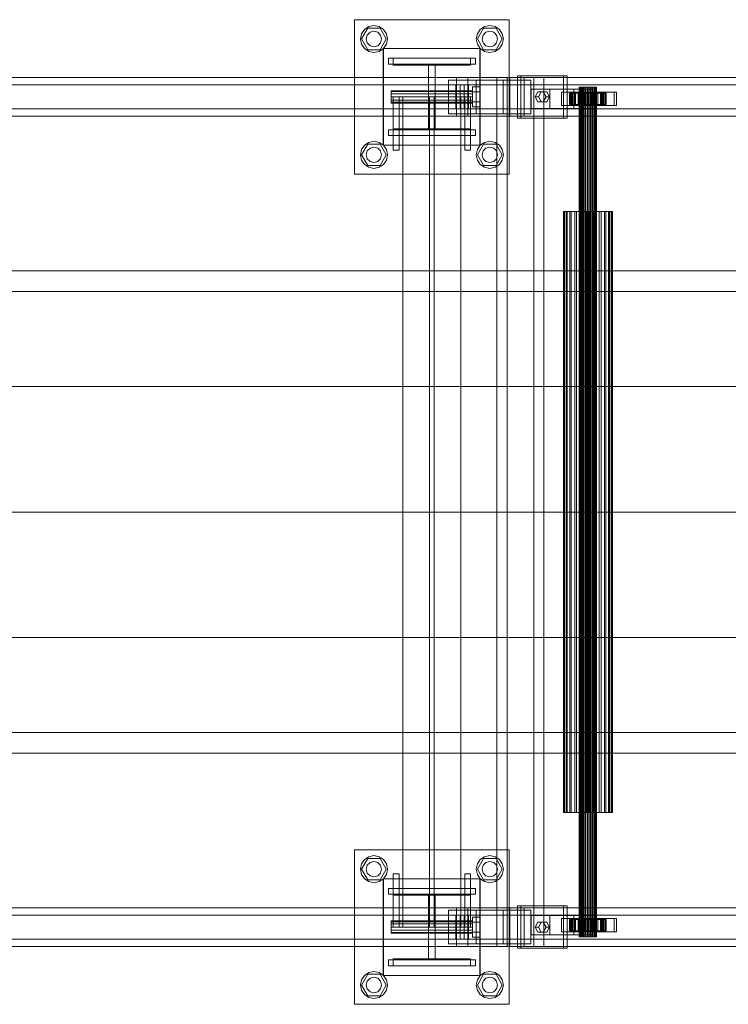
# Model space of a CAD drawing. Header units: millimetres. Extents: x -1970 to 61924, y -58230 to 6847.
# Tile 502 of 656: x 21178 to 21912, y -18510 to -17490. Entities that reach past the tile are written whole.
import ezdxf

# ---------------------------------------------------------------- set-up
doc = ezdxf.new("R2010")
doc.units = ezdxf.units.MM
doc.layers.add('superior_C02', color=7, linetype='Continuous', lineweight=0)

msp = doc.modelspace()

# ---------------------------------------------------------------- linework, layer by layer
at = {"layer": 'superior_C02'}
for p, q in [((21524.794, -17650), (21524.794, -17490)), ((21524.794, -17490), (21684.794, -17490)), ((21684.794, -17490), (21684.794, -17650)), ((21531.86, -17504.642), (21534.894, -17500.101)), ((21531.994, -17510), (21538.394, -17498.915)), ((21534.894, -17500.101), (21539.436, -17497.066)), ((21537.866, -17506), (21540.794, -17503.072)), ((21538.394, -17498.915), (21551.194, -17498.915)), ((21539.436, -17497.066), (21544.794, -17496)), ((21540.794, -17503.072), (21544.794, -17502)), ((21544.794, -17496), (21550.151, -17497.066)), ((21544.794, -17502), (21548.794, -17503.072)), ((21548.794, -17503.072), (21551.722, -17506)), ((21550.151, -17497.066), (21554.693, -17500.101)), ((21551.194, -17498.915), (21557.594, -17510)), ((21554.693, -17500.101), (21557.728, -17504.642)), ((21651.86, -17504.642), (21654.894, -17500.101)), ((21651.994, -17510), (21658.394, -17498.915)), ((21654.894, -17500.101), (21659.436, -17497.066)), ((21657.866, -17506), (21660.794, -17503.072)), ((21658.394, -17498.915), (21671.194, -17498.915)), ((21659.436, -17497.066), (21664.794, -17496)), ((21660.794, -17503.072), (21664.794, -17502)), ((21664.794, -17496), (21670.151, -17497.066)), ((21664.794, -17502), (21668.794, -17503.072)), ((21668.794, -17503.072), (21671.722, -17506)), ((21670.151, -17497.066), (21674.693, -17500.101)), ((21671.194, -17498.915), (21677.594, -17510)), ((21674.693, -17500.101), (21677.728, -17504.642)), ((21530.794, -17510), (21531.86, -17504.642)), ((21531.86, -17515.358), (21530.794, -17510)), ((21538.394, -17521.085), (21531.994, -17510)), ((21536.794, -17510), (21537.866, -17506)), ((21537.866, -17514), (21536.794, -17510)), ((21557.594, -17510), (21551.194, -17521.085)), ((21551.722, -17506), (21552.794, -17510)), ((21552.794, -17510), (21551.722, -17514)), ((21557.728, -17504.642), (21558.794, -17510)), ((21558.794, -17510), (21557.728, -17515.358)), ((21650.794, -17510), (21651.86, -17504.642)), ((21651.86, -17515.358), (21650.794, -17510)), ((21658.394, -17521.085), (21651.994, -17510)), ((21656.794, -17510), (21657.866, -17506)), ((21657.866, -17514), (21656.794, -17510)), ((21677.594, -17510), (21671.194, -17521.085)), ((21671.722, -17506), (21672.794, -17510)), ((21672.794, -17510), (21671.722, -17514)), ((21677.728, -17504.642), (21678.794, -17510)), ((21678.794, -17510), (21677.728, -17515.358)), ((21534.894, -17519.899), (21531.86, -17515.358)), ((21539.436, -17522.934), (21534.894, -17519.899)), ((21540.794, -17516.928), (21537.866, -17514)), ((21551.194, -17521.085), (21538.394, -17521.085)), ((21544.794, -17524), (21539.436, -17522.934)), ((21544.794, -17518), (21540.794, -17516.928)), ((21548.794, -17516.928), (21544.794, -17518)), ((21550.151, -17522.934), (21544.794, -17524)), ((21551.722, -17514), (21548.794, -17516.928)), ((21554.693, -17519.899), (21550.151, -17522.934)), ((21554.496, -17620), (21554.496, -17520)), ((21554.496, -17520), (21654.496, -17520)), ((21557.728, -17515.358), (21554.693, -17519.899)), ((21554.794, -17620), (21554.794, -17520)), ((21554.794, -17520), (21654.794, -17520)), ((21654.894, -17519.899), (21651.86, -17515.358)), ((21654.496, -17520), (21654.496, -17620)), ((21654.794, -17520), (21654.794, -17620)), ((21659.436, -17522.934), (21654.894, -17519.899)), ((21660.794, -17516.928), (21657.866, -17514)), ((21671.194, -17521.085), (21658.394, -17521.085)), ((21664.794, -17524), (21659.436, -17522.934)), ((21664.794, -17518), (21660.794, -17516.928)), ((21668.794, -17516.928), (21664.794, -17518)), ((21670.151, -17522.934), (21664.794, -17524)), ((21671.722, -17514), (21668.794, -17516.928)), ((21674.693, -17519.899), (21670.151, -17522.934)), ((21677.728, -17515.358), (21674.693, -17519.899)), ((21559.794, -17530), (21649.794, -17530)), ((21559.794, -17536), (21559.794, -17530)), ((21564.794, -17537), (21564.794, -17530)), ((21564.794, -17530), (21644.794, -17530)), ((21644.794, -17530), (21644.794, -17537)), ((21649.794, -17536), (21649.794, -17530)), ((21559.794, -17536), (21649.794, -17536)), ((21644.794, -17537), (21564.794, -17537)), ((21601.294, -17603), (21601.294, -17537)), ((21601.294, -17537), (21608.294, -17537)), ((21608.294, -17537), (21608.294, -17603)), ((21630.207, -17550), (20484.747, -17550)), ((20496.669, -17550), (21642.129, -17550)), ((21685.346, -17550), (20539.887, -17550)), ((20554.789, -17550), (21700.249, -17550)), ((21650.486, -17552.5), (21621.85, -17552.5)), ((21621.85, -17552.5), (21621.85, -17587.5)), ((21678.479, -17552.5), (21621.85, -17552.5)), ((21630.207, -17550), (21630.207, -17590)), ((21642.129, -17550), (21630.207, -17550)), ((22775.666, -17550), (21630.207, -17550)), ((21642.129, -17590), (21642.129, -17550)), ((21642.129, -17550), (22787.589, -17550)), ((21650.486, -17587.5), (21650.486, -17552.5)), ((21650.486, -17552.5), (21707.116, -17552.5)), ((21710.398, -17550), (21672.216, -17550)), ((21672.216, -17550), (21672.216, -18450)), ((21682.648, -17550), (21672.216, -17550)), ((21678.479, -17587.5), (21678.479, -17552.5)), ((21678.479, -17552.5), (21707.116, -17552.5)), ((21682.648, -18450), (21682.648, -17550)), ((21682.648, -17550), (21720.83, -17550)), ((21685.346, -17550), (21685.346, -17590)), ((21700.249, -17550), (21685.346, -17550)), ((22830.806, -17550), (21685.346, -17550)), ((21741.164, -17548), (21693.437, -17548)), ((21693.437, -17548), (21693.437, -17592)), ((21697.013, -17548), (21693.437, -17548)), ((21697.013, -17592), (21697.013, -17548)), ((21697.013, -17548), (21744.741, -17548)), ((21700.249, -17590), (21700.249, -17550)), ((21700.249, -17550), (22845.709, -17550)), ((21707.116, -17552.5), (21707.116, -17587.5)), ((21710.398, -18450), (21710.398, -17550)), ((21710.398, -17550), (21720.83, -17550)), ((21720.83, -17550), (21720.83, -18450)), ((21741.164, -17592), (21741.164, -17548)), ((21741.164, -17548), (21744.741, -17548)), ((21744.741, -17548), (21744.741, -17592)), ((21629.513, -17557.5), (20540.683, -17557.5)), ((20553.993, -17557.5), (21642.823, -17557.5)), ((21562.794, -17564.457), (21562.794, -17563.6)), ((21646.794, -17563.6), (21562.794, -17563.6)), ((21629.513, -17557.5), (21629.513, -17582.5)), ((21642.823, -17557.5), (21629.513, -17557.5)), ((21633.991, -17557.5), (21638.344, -17557.5)), ((21633.991, -17582.5), (21633.991, -17557.5)), ((22836.081, -17557.5), (21633.991, -17557.5)), ((21638.344, -17557.5), (21638.344, -17582.5)), ((21638.344, -17557.5), (22840.434, -17557.5)), ((21642.823, -17582.5), (21642.823, -17557.5)), ((21646.794, -17564.8), (21646.794, -17559.6)), ((21654.794, -17559.6), (21646.794, -17559.6)), ((21646.794, -17563.6), (21646.794, -17564.457)), ((21654.794, -17559.6), (21654.794, -17564.8)), ((21726.846, -17562), (21707.755, -17562)), ((21707.755, -17562), (21707.755, -17582)), ((21751.731, -17562), (21707.755, -17562)), ((21726.846, -17582), (21726.846, -17562)), ((21726.846, -17562), (21770.822, -17562)), ((21751.731, -17582), (21751.731, -17562)), ((21751.731, -17562), (21770.822, -17562)), ((21757.562, -17560), (21757.351, -17560)), ((21757.351, -17560), (21757.752, -17560)), ((21757.351, -18440), (21757.351, -17560)), ((21758.372, -17560), (21757.562, -17560)), ((21757.562, -18440), (21757.562, -17560)), ((21757.752, -17560), (21758.739, -17560)), ((21757.752, -18440), (21757.752, -17560)), ((21759.725, -17560), (21758.372, -17560)), ((21758.372, -18440), (21758.372, -17560)), ((21758.739, -17560), (21760.245, -17560)), ((21758.739, -18440), (21758.739, -17560)), ((21761.529, -17560), (21759.725, -17560)), ((21759.725, -18440), (21759.725, -17560)), ((21760.245, -17560), (21762.165, -17560)), ((21760.245, -18440), (21760.245, -17560)), ((21763.661, -17560), (21761.529, -17560)), ((21761.529, -18440), (21761.529, -17560)), ((21762.165, -17560), (21764.371, -17560)), ((21762.165, -18440), (21762.165, -17560)), ((21765.976, -17560), (21763.661, -17560)), ((21763.661, -18440), (21763.661, -17560)), ((21764.371, -17560), (21766.711, -17560)), ((21764.371, -18440), (21764.371, -17560)), ((21768.316, -17560), (21765.976, -17560)), ((21765.976, -18440), (21765.976, -17560)), ((21766.711, -17560), (21769.026, -17560)), ((21766.711, -18440), (21766.711, -17560)), ((21770.521, -17560), (21768.316, -17560)), ((21768.316, -18440), (21768.316, -17560)), ((21769.026, -17560), (21771.158, -17560)), ((21769.026, -18440), (21769.026, -17560)), ((21772.442, -17560), (21770.521, -17560)), ((21770.521, -18440), (21770.521, -17560)), ((21770.822, -17562), (21770.822, -17582)), ((21771.158, -17560), (21772.962, -17560)), ((21771.158, -18440), (21771.158, -17560)), ((21773.947, -17560), (21772.442, -17560)), ((21772.442, -18440), (21772.442, -17560)), ((21772.962, -17560), (21774.315, -17560)), ((21772.962, -18440), (21772.962, -17560)), ((21774.934, -17560), (21773.947, -17560)), ((21773.947, -18440), (21773.947, -17560)), ((21774.315, -17560), (21775.125, -17560)), ((21774.315, -18440), (21774.315, -17560)), ((21775.336, -17560), (21774.934, -17560)), ((21774.934, -17560), (21774.934, -18440)), ((21775.125, -17560), (21775.336, -17560)), ((21775.125, -18440), (21775.125, -17560)), ((21775.336, -18440), (21775.336, -17560)), ((21562.794, -17564.457), (21562.794, -17566.8)), ((21562.794, -17564.457), (21646.794, -17564.457)), ((21562.794, -17566.8), (21562.794, -17570)), ((21562.794, -17566.8), (21646.794, -17566.8)), ((21562.794, -17570), (21562.794, -17573.2)), ((21562.794, -17570), (21646.794, -17570)), ((21562.794, -17573.2), (21562.794, -17575.543)), ((21562.794, -17573.2), (21646.794, -17573.2)), ((21564.794, -17570), (21564.794, -17625)), ((21564.794, -17570), (21570.794, -17570)), ((21570.794, -17570), (21570.794, -17625)), ((21634.794, -17570), (21574.794, -17570)), ((21574.794, -17570), (21574.794, -18430)), ((21607.294, -17570), (21602.294, -17570)), ((21602.294, -17570), (21602.294, -18430)), ((21607.294, -18430), (21607.294, -17570)), ((21634.794, -18430), (21634.794, -17570)), ((21638.794, -17570), (21638.794, -17625)), ((21638.794, -17570), (21644.794, -17570)), ((21644.794, -17570), (21644.794, -17625)), ((21646.794, -17564.457), (21646.794, -17566.8)), ((21646.794, -17564.8), (21646.794, -17575.2)), ((21646.794, -17564.8), (21654.794, -17564.8)), ((21646.794, -17566.8), (21646.794, -17570)), ((21646.794, -17570), (21646.794, -17573.2)), ((21646.794, -17573.2), (21646.794, -17575.543)), ((21654.794, -17564.8), (21654.794, -17575.2)), ((21711.573, -17570), (21714.437, -17564.804)), ((21714.437, -17575.196), (21711.573, -17570)), ((21711.573, -17570), (21715.15, -17570)), ((21714.437, -17564.804), (21720.164, -17564.804)), ((21718.014, -17564.804), (21714.437, -17564.804)), ((21718.014, -17564.804), (21715.15, -17570)), ((21715.15, -17570), (21718.014, -17575.196)), ((21723.741, -17564.804), (21718.014, -17564.804)), ((21720.164, -17564.804), (21723.028, -17570)), ((21723.741, -17564.804), (21720.164, -17564.804)), ((21723.028, -17570), (21720.164, -17575.196)), ((21726.605, -17570), (21723.028, -17570)), ((21726.605, -17570), (21723.741, -17564.804)), ((21723.741, -17575.196), (21726.605, -17570)), ((21750.539, -17565), (21739.084, -17565)), ((21739.084, -17565), (21739.084, -17579)), ((21751.602, -17565), (21739.084, -17565)), ((21747.805, -17566), (21747.359, -17566)), ((21747.359, -17566), (21757.351, -17566)), ((21747.359, -17578), (21747.359, -17566)), ((21747.359, -17566), (21748.207, -17566)), ((21749.515, -17566), (21747.805, -17566)), ((21747.805, -17566), (21757.562, -17566)), ((21747.805, -17578), (21747.805, -17566)), ((21748.207, -17566), (21757.752, -17566)), ((21748.207, -17578), (21748.207, -17566)), ((21748.207, -17566), (21750.291, -17566)), ((21752.371, -17566), (21749.515, -17566)), ((21749.515, -17566), (21758.372, -17566)), ((21749.515, -17578), (21749.515, -17566)), ((21793.663, -17565), (21749.754, -17565)), ((21749.754, -17565), (21749.754, -17579)), ((21752.138, -17565), (21749.754, -17565)), ((21750.291, -17566), (21758.739, -17566)), ((21750.291, -17578), (21750.291, -17566)), ((21750.291, -17566), (21753.468, -17566)), ((21750.539, -17579), (21750.539, -17565)), ((21750.539, -17565), (21763.057, -17565)), ((21751.602, -17579), (21751.602, -17565)), ((21751.602, -17565), (21763.057, -17565)), ((21752.138, -17579), (21752.138, -17565)), ((21752.138, -17565), (21796.047, -17565)), ((21756.179, -17566), (21752.371, -17566)), ((21752.371, -17566), (21759.725, -17566)), ((21752.371, -17578), (21752.371, -17566)), ((21753.468, -17566), (21760.245, -17566)), ((21753.468, -17578), (21753.468, -17566)), ((21753.468, -17566), (21757.523, -17566)), ((21760.68, -17566), (21756.179, -17566)), ((21756.179, -17566), (21761.529, -17566)), ((21756.179, -17578), (21756.179, -17566)), ((21757.351, -17566), (21757.562, -17566)), ((21757.351, -17566), (21757.351, -17578)), ((21757.752, -17566), (21757.351, -17566)), ((21757.523, -17566), (21762.165, -17566)), ((21757.523, -17578), (21757.523, -17566)), ((21757.523, -17566), (21762.179, -17566)), ((21757.562, -17566), (21758.372, -17566)), ((21757.562, -17566), (21757.562, -17578)), ((21757.752, -17566), (21757.752, -17578)), ((21758.739, -17566), (21757.752, -17566)), ((21758.372, -17566), (21759.725, -17566)), ((21758.372, -17566), (21758.372, -17578)), ((21758.739, -17566), (21758.739, -17578)), ((21760.245, -17566), (21758.739, -17566)), ((21759.725, -17566), (21761.529, -17566)), ((21759.725, -17566), (21759.725, -17578)), ((21760.245, -17566), (21760.245, -17578)), ((21762.165, -17566), (21760.245, -17566)), ((21765.567, -17566), (21760.68, -17566)), ((21760.68, -17566), (21763.661, -17566)), ((21760.68, -17578), (21760.68, -17566)), ((21761.529, -17566), (21763.661, -17566)), ((21761.529, -17566), (21761.529, -17578)), ((21762.165, -17566), (21762.165, -17578)), ((21764.371, -17566), (21762.165, -17566)), ((21762.179, -17566), (21764.371, -17566)), ((21762.179, -17578), (21762.179, -17566)), ((21762.179, -17566), (21767.119, -17566)), ((21763.057, -17565), (21763.057, -17579)), ((21763.661, -17566), (21765.976, -17566)), ((21763.661, -17566), (21763.661, -17578)), ((21764.371, -17566), (21764.371, -17578)), ((21766.711, -17566), (21764.371, -17566)), ((21770.507, -17566), (21765.567, -17566)), ((21765.567, -17566), (21765.976, -17566)), ((21765.567, -17578), (21765.567, -17566)), ((21765.976, -17566), (21768.316, -17566)), ((21765.976, -17566), (21765.976, -17578)), ((21767.119, -17566), (21766.711, -17566)), ((21766.711, -17566), (21766.711, -17578)), ((21769.026, -17566), (21766.711, -17566)), ((21767.119, -17578), (21767.119, -17566)), ((21767.119, -17566), (21772.006, -17566)), ((21770.507, -17566), (21768.316, -17566)), ((21768.316, -17566), (21770.521, -17566)), ((21768.316, -17566), (21768.316, -17578)), ((21772.006, -17566), (21769.026, -17566)), ((21769.026, -17566), (21769.026, -17578)), ((21771.158, -17566), (21769.026, -17566)), ((21781.084, -17565), (21769.63, -17565)), ((21769.63, -17565), (21769.63, -17579)), ((21782.148, -17565), (21769.63, -17565)), ((21775.163, -17566), (21770.507, -17566)), ((21770.507, -17578), (21770.507, -17566)), ((21775.163, -17566), (21770.521, -17566)), ((21770.521, -17566), (21772.442, -17566)), ((21770.521, -17566), (21770.521, -17578)), ((21776.507, -17566), (21771.158, -17566)), ((21771.158, -17566), (21771.158, -17578)), ((21772.962, -17566), (21771.158, -17566)), ((21772.006, -17578), (21772.006, -17566)), ((21772.006, -17566), (21776.507, -17566)), ((21779.218, -17566), (21772.442, -17566)), ((21772.442, -17566), (21773.947, -17566)), ((21772.442, -17566), (21772.442, -17578)), ((21780.316, -17566), (21772.962, -17566)), ((21772.962, -17566), (21772.962, -17578)), ((21774.315, -17566), (21772.962, -17566)), ((21782.396, -17566), (21773.947, -17566)), ((21773.947, -17566), (21774.934, -17566)), ((21773.947, -17566), (21773.947, -17578)), ((21783.172, -17566), (21774.315, -17566)), ((21774.315, -17566), (21774.315, -17578)), ((21775.125, -17566), (21774.315, -17566)), ((21774.934, -17566), (21784.48, -17566)), ((21774.934, -17578), (21774.934, -17566)), ((21774.934, -17566), (21775.336, -17566)), ((21784.881, -17566), (21775.125, -17566)), ((21775.125, -17566), (21775.125, -17578)), ((21775.336, -17566), (21775.125, -17566)), ((21779.218, -17566), (21775.163, -17566)), ((21775.163, -17578), (21775.163, -17566)), ((21785.327, -17566), (21775.336, -17566)), ((21775.336, -17566), (21775.336, -17578)), ((21776.507, -17578), (21776.507, -17566)), ((21776.507, -17566), (21780.316, -17566)), ((21782.396, -17566), (21779.218, -17566)), ((21779.218, -17578), (21779.218, -17566)), ((21780.316, -17578), (21780.316, -17566)), ((21780.316, -17566), (21783.172, -17566)), ((21781.084, -17579), (21781.084, -17565)), ((21781.084, -17565), (21793.602, -17565)), ((21782.148, -17579), (21782.148, -17565)), ((21782.148, -17565), (21793.602, -17565)), ((21784.48, -17566), (21782.396, -17566)), ((21782.396, -17578), (21782.396, -17566)), ((21783.172, -17578), (21783.172, -17566)), ((21783.172, -17566), (21784.881, -17566)), ((21784.48, -17566), (21784.48, -17578)), ((21785.327, -17566), (21784.48, -17566)), ((21784.881, -17578), (21784.881, -17566)), ((21784.881, -17566), (21785.327, -17566)), ((21785.327, -17578), (21785.327, -17566)), ((21793.602, -17565), (21793.602, -17579)), ((21793.663, -17579), (21793.663, -17565)), ((21793.663, -17565), (21796.047, -17565)), ((21796.047, -17565), (21796.047, -17579)), ((20540.683, -17582.5), (21629.513, -17582.5)), ((20553.993, -17582.5), (21642.823, -17582.5)), ((21562.794, -17575.543), (21562.794, -17576.4)), ((21562.794, -17575.543), (21646.794, -17575.543)), ((21562.794, -17576.4), (21646.794, -17576.4)), ((21629.513, -17582.5), (21642.823, -17582.5)), ((21638.344, -17582.5), (21633.991, -17582.5)), ((21633.991, -17582.5), (22836.081, -17582.5)), ((21638.344, -17582.5), (22840.434, -17582.5)), ((21646.794, -17575.2), (21646.794, -17580.4)), ((21646.794, -17575.2), (21654.794, -17575.2)), ((21646.794, -17575.543), (21646.794, -17576.4)), ((21646.794, -17580.4), (21654.794, -17580.4)), ((21654.794, -17575.2), (21654.794, -17580.4)), ((21707.755, -17582), (21726.846, -17582)), ((21707.755, -17582), (21751.731, -17582)), ((21720.164, -17575.196), (21714.437, -17575.196)), ((21718.014, -17575.196), (21714.437, -17575.196)), ((21718.014, -17575.196), (21723.741, -17575.196)), ((21723.741, -17575.196), (21720.164, -17575.196)), ((21770.822, -17582), (21726.846, -17582)), ((21739.084, -17579), (21750.539, -17579)), ((21739.084, -17579), (21751.602, -17579)), ((21757.351, -17578), (21747.359, -17578)), ((21747.359, -17578), (21747.805, -17578)), ((21748.207, -17578), (21747.359, -17578)), ((21757.562, -17578), (21747.805, -17578)), ((21747.805, -17578), (21749.515, -17578)), ((21757.752, -17578), (21748.207, -17578)), ((21750.291, -17578), (21748.207, -17578)), ((21758.372, -17578), (21749.515, -17578)), ((21749.515, -17578), (21752.371, -17578)), ((21749.754, -17579), (21793.663, -17579)), ((21749.754, -17579), (21752.138, -17579)), ((21758.739, -17578), (21750.291, -17578)), ((21753.468, -17578), (21750.291, -17578)), ((21763.057, -17579), (21750.539, -17579)), ((21763.057, -17579), (21751.602, -17579)), ((21770.822, -17582), (21751.731, -17582)), ((21796.047, -17579), (21752.138, -17579)), ((21759.725, -17578), (21752.371, -17578)), ((21752.371, -17578), (21756.179, -17578)), ((21760.245, -17578), (21753.468, -17578)), ((21757.523, -17578), (21753.468, -17578)), ((21761.529, -17578), (21756.179, -17578)), ((21756.179, -17578), (21760.68, -17578)), ((21757.562, -17578), (21757.351, -17578)), ((21757.351, -17578), (21757.752, -17578)), ((21762.165, -17578), (21757.523, -17578)), ((21762.179, -17578), (21757.523, -17578)), ((21758.372, -17578), (21757.562, -17578)), ((21757.752, -17578), (21758.739, -17578)), ((21759.725, -17578), (21758.372, -17578)), ((21758.739, -17578), (21760.245, -17578)), ((21761.529, -17578), (21759.725, -17578)), ((21760.245, -17578), (21762.165, -17578)), ((21763.661, -17578), (21760.68, -17578)), ((21760.68, -17578), (21765.567, -17578)), ((21763.661, -17578), (21761.529, -17578)), ((21762.165, -17578), (21764.371, -17578)), ((21764.371, -17578), (21762.179, -17578)), ((21767.119, -17578), (21762.179, -17578)), ((21765.976, -17578), (21763.661, -17578)), ((21764.371, -17578), (21766.711, -17578)), ((21765.976, -17578), (21765.567, -17578)), ((21765.567, -17578), (21770.507, -17578)), ((21768.316, -17578), (21765.976, -17578)), ((21766.711, -17578), (21767.119, -17578)), ((21766.711, -17578), (21769.026, -17578)), ((21772.006, -17578), (21767.119, -17578)), ((21770.521, -17578), (21768.316, -17578)), ((21768.316, -17578), (21770.507, -17578)), ((21769.026, -17578), (21772.006, -17578)), ((21769.026, -17578), (21771.158, -17578)), ((21769.63, -17579), (21781.084, -17579)), ((21769.63, -17579), (21782.148, -17579)), ((21770.507, -17578), (21775.163, -17578)), ((21772.442, -17578), (21770.521, -17578)), ((21770.521, -17578), (21775.163, -17578)), ((21771.158, -17578), (21776.507, -17578)), ((21771.158, -17578), (21772.962, -17578)), ((21776.507, -17578), (21772.006, -17578)), ((21773.947, -17578), (21772.442, -17578)), ((21772.442, -17578), (21779.218, -17578)), ((21772.962, -17578), (21780.316, -17578)), ((21772.962, -17578), (21774.315, -17578)), ((21774.934, -17578), (21773.947, -17578)), ((21773.947, -17578), (21782.396, -17578)), ((21774.315, -17578), (21783.172, -17578)), ((21774.315, -17578), (21775.125, -17578)), ((21784.48, -17578), (21774.934, -17578)), ((21775.336, -17578), (21774.934, -17578)), ((21775.125, -17578), (21784.881, -17578)), ((21775.125, -17578), (21775.336, -17578)), ((21775.163, -17578), (21779.218, -17578)), ((21775.336, -17578), (21785.327, -17578)), ((21780.316, -17578), (21776.507, -17578)), ((21779.218, -17578), (21782.396, -17578)), ((21783.172, -17578), (21780.316, -17578)), ((21793.602, -17579), (21781.084, -17579)), ((21793.602, -17579), (21782.148, -17579)), ((21782.396, -17578), (21784.48, -17578)), ((21784.881, -17578), (21783.172, -17578)), ((21784.48, -17578), (21785.327, -17578)), ((21785.327, -17578), (21784.881, -17578)), ((21796.047, -17579), (21793.663, -17579)), ((20484.747, -17590), (21630.207, -17590)), ((20496.669, -17590), (21642.129, -17590)), ((20539.887, -17590), (21685.346, -17590)), ((20554.789, -17590), (21700.249, -17590)), ((21621.85, -17587.5), (21650.486, -17587.5)), ((21678.479, -17587.5), (21621.85, -17587.5)), ((21630.207, -17590), (21642.129, -17590)), ((21630.207, -17590), (22775.666, -17590)), ((21642.129, -17590), (22787.589, -17590)), ((21707.116, -17587.5), (21650.486, -17587.5)), ((21707.116, -17587.5), (21678.479, -17587.5)), ((21685.346, -17590), (21700.249, -17590)), ((21685.346, -17590), (22830.806, -17590)), ((21693.437, -17592), (21741.164, -17592)), ((21693.437, -17592), (21697.013, -17592)), ((21744.741, -17592), (21697.013, -17592)), ((21700.249, -17590), (22845.709, -17590)), ((21744.741, -17592), (21741.164, -17592)), ((21559.794, -17604), (21649.794, -17604)), ((21559.794, -17610), (21559.794, -17604)), ((21564.794, -17610), (21564.794, -17603)), ((21564.794, -17603), (21644.794, -17603)), ((21608.294, -17603), (21601.294, -17603)), ((21644.794, -17603), (21644.794, -17610)), ((21649.794, -17610), (21649.794, -17604)), ((21559.794, -17610), (21649.794, -17610)), ((21644.794, -17610), (21564.794, -17610)), ((21530.794, -17630), (21531.86, -17624.642)), ((21531.86, -17624.642), (21534.894, -17620.101)), ((21531.994, -17630), (21538.394, -17618.915)), ((21534.894, -17620.101), (21539.436, -17617.066)), ((21537.866, -17626), (21540.794, -17623.072)), ((21538.394, -17618.915), (21551.194, -17618.915)), ((21539.436, -17617.066), (21544.794, -17616)), ((21540.794, -17623.072), (21544.794, -17622)), ((21544.794, -17616), (21550.151, -17617.066)), ((21544.794, -17622), (21548.794, -17623.072)), ((21548.794, -17623.072), (21551.722, -17626)), ((21550.151, -17617.066), (21554.693, -17620.101)), ((21551.194, -17618.915), (21557.594, -17630)), ((21654.496, -17620), (21554.496, -17620)), ((21554.693, -17620.101), (21557.728, -17624.642)), ((21654.794, -17620), (21554.794, -17620)), ((21557.728, -17624.642), (21558.794, -17630)), ((21564.794, -17625), (21570.794, -17625)), ((21638.794, -17625), (21644.794, -17625)), ((21650.794, -17630), (21651.86, -17624.642)), ((21651.86, -17624.642), (21654.894, -17620.101)), ((21651.994, -17630), (21658.394, -17618.915)), ((21654.894, -17620.101), (21659.436, -17617.066)), ((21657.866, -17626), (21660.794, -17623.072)), ((21658.394, -17618.915), (21671.194, -17618.915)), ((21659.436, -17617.066), (21664.794, -17616)), ((21660.794, -17623.072), (21664.794, -17622)), ((21664.794, -17616), (21670.151, -17617.066)), ((21664.794, -17622), (21668.794, -17623.072)), ((21668.794, -17623.072), (21671.722, -17626)), ((21670.151, -17617.066), (21674.693, -17620.101)), ((21671.194, -17618.915), (21677.594, -17630)), ((21674.693, -17620.101), (21677.728, -17624.642)), ((21677.728, -17624.642), (21678.794, -17630)), ((21531.86, -17635.358), (21530.794, -17630)), ((21534.894, -17639.899), (21531.86, -17635.358)), ((21538.394, -17641.085), (21531.994, -17630)), ((21536.794, -17630), (21537.866, -17626)), ((21537.866, -17634), (21536.794, -17630)), ((21540.794, -17636.928), (21537.866, -17634)), ((21551.722, -17634), (21548.794, -17636.928)), ((21557.594, -17630), (21551.194, -17641.085)), ((21551.722, -17626), (21552.794, -17630)), ((21552.794, -17630), (21551.722, -17634)), ((21557.728, -17635.358), (21554.693, -17639.899)), ((21558.794, -17630), (21557.728, -17635.358)), ((21651.86, -17635.358), (21650.794, -17630)), ((21654.894, -17639.899), (21651.86, -17635.358)), ((21658.394, -17641.085), (21651.994, -17630)), ((21656.794, -17630), (21657.866, -17626)), ((21657.866, -17634), (21656.794, -17630)), ((21660.794, -17636.928), (21657.866, -17634)), ((21671.722, -17634), (21668.794, -17636.928)), ((21677.594, -17630), (21671.194, -17641.085)), ((21671.722, -17626), (21672.794, -17630)), ((21672.794, -17630), (21671.722, -17634)), ((21677.728, -17635.358), (21674.693, -17639.899)), ((21678.794, -17630), (21677.728, -17635.358)), ((21539.436, -17642.934), (21534.894, -17639.899)), ((21551.194, -17641.085), (21538.394, -17641.085)), ((21544.794, -17644), (21539.436, -17642.934)), ((21544.794, -17638), (21540.794, -17636.928)), ((21548.794, -17636.928), (21544.794, -17638)), ((21550.151, -17642.934), (21544.794, -17644)), ((21554.693, -17639.899), (21550.151, -17642.934)), ((21659.436, -17642.934), (21654.894, -17639.899)), ((21671.194, -17641.085), (21658.394, -17641.085)), ((21664.794, -17644), (21659.436, -17642.934)), ((21664.794, -17638), (21660.794, -17636.928)), ((21668.794, -17636.928), (21664.794, -17638)), ((21670.151, -17642.934), (21664.794, -17644)), ((21674.693, -17639.899), (21670.151, -17642.934)), ((21684.794, -17650), (21524.794, -17650)), ((21741.561, -17688.85), (21740.965, -17688.85)), ((21740.965, -17688.85), (21742.098, -17688.85)), ((21740.965, -18311.15), (21740.965, -17688.85)), ((21743.846, -17688.85), (21741.561, -17688.85)), ((21741.561, -18311.15), (21741.561, -17688.85)), ((21742.098, -17688.85), (21744.883, -17688.85)), ((21742.098, -18311.15), (21742.098, -17688.85)), ((21747.664, -17688.85), (21743.846, -17688.85)), ((21743.846, -18311.15), (21743.846, -17688.85)), ((21744.883, -17688.85), (21749.131, -17688.85)), ((21744.883, -18311.15), (21744.883, -17688.85)), ((21752.756, -17688.85), (21747.664, -17688.85)), ((21747.664, -18311.15), (21747.664, -17688.85)), ((21749.131, -17688.85), (21754.552, -17688.85)), ((21749.131, -18311.15), (21749.131, -17688.85)), ((21758.773, -17688.85), (21752.756, -17688.85)), ((21752.756, -18311.15), (21752.756, -17688.85)), ((21754.552, -17688.85), (21760.777, -17688.85)), ((21754.552, -18311.15), (21754.552, -17688.85)), ((21765.306, -17688.85), (21758.773, -17688.85)), ((21758.773, -18311.15), (21758.773, -17688.85)), ((21760.777, -17688.85), (21767.381, -17688.85)), ((21760.777, -18311.15), (21760.777, -17688.85)), ((21771.91, -17688.85), (21765.306, -17688.85)), ((21765.306, -18311.15), (21765.306, -17688.85)), ((21767.381, -17688.85), (21773.914, -17688.85)), ((21767.381, -18311.15), (21767.381, -17688.85)), ((21778.134, -17688.85), (21771.91, -17688.85)), ((21771.91, -18311.15), (21771.91, -17688.85)), ((21773.914, -17688.85), (21779.931, -17688.85)), ((21773.914, -18311.15), (21773.914, -17688.85)), ((21783.555, -17688.85), (21778.134, -17688.85)), ((21778.134, -18311.15), (21778.134, -17688.85)), ((21779.931, -17688.85), (21785.022, -17688.85)), ((21779.931, -18311.15), (21779.931, -17688.85)), ((21787.803, -17688.85), (21783.555, -17688.85)), ((21783.555, -18311.15), (21783.555, -17688.85)), ((21785.022, -17688.85), (21788.841, -17688.85)), ((21785.022, -18311.15), (21785.022, -17688.85)), ((21790.589, -17688.85), (21787.803, -17688.85)), ((21787.803, -18311.15), (21787.803, -17688.85)), ((21788.841, -17688.85), (21791.126, -17688.85)), ((21788.841, -18311.15), (21788.841, -17688.85)), ((21791.722, -17688.85), (21790.589, -17688.85)), ((21790.589, -17688.85), (21790.589, -18311.15)), ((21791.126, -17688.85), (21791.722, -17688.85)), ((21791.126, -18311.15), (21791.126, -17688.85)), ((21791.722, -18311.15), (21791.722, -17688.85)), ((15575.415, -17750), (24634.01, -17750)), ((24635.508, -17750), (15576.913, -17750)), ((21032.6, -17771.702), (21968.557, -17771.702)), ((21970.336, -17771.702), (21034.379, -17771.702)), ((21053.003, -17870), (21988.96, -17870)), ((21990.738, -17870), (21054.781, -17870)), ((21053.003, -18000), (21988.96, -18000)), ((21990.738, -18000), (21054.781, -18000)), ((21053.003, -18130), (21988.96, -18130)), ((21990.738, -18130), (21054.781, -18130)), ((21968.557, -18228.298), (21032.6, -18228.298)), ((21034.379, -18228.298), (21970.336, -18228.298)), ((24634.01, -18250), (15575.415, -18250)), ((15576.913, -18250), (24635.508, -18250)), ((21742.098, -18311.15), (21740.965, -18311.15)), ((21740.965, -18311.15), (21741.561, -18311.15)), ((21741.561, -18311.15), (21743.846, -18311.15)), ((21744.883, -18311.15), (21742.098, -18311.15)), ((21743.846, -18311.15), (21747.664, -18311.15)), ((21749.131, -18311.15), (21744.883, -18311.15)), ((21747.664, -18311.15), (21752.756, -18311.15)), ((21754.552, -18311.15), (21749.131, -18311.15)), ((21752.756, -18311.15), (21758.773, -18311.15)), ((21760.777, -18311.15), (21754.552, -18311.15)), ((21758.773, -18311.15), (21765.306, -18311.15)), ((21767.381, -18311.15), (21760.777, -18311.15)), ((21765.306, -18311.15), (21771.91, -18311.15)), ((21773.914, -18311.15), (21767.381, -18311.15)), ((21771.91, -18311.15), (21778.134, -18311.15)), ((21779.931, -18311.15), (21773.914, -18311.15)), ((21778.134, -18311.15), (21783.555, -18311.15)), ((21785.022, -18311.15), (21779.931, -18311.15)), ((21783.555, -18311.15), (21787.803, -18311.15)), ((21788.841, -18311.15), (21785.022, -18311.15)), ((21787.803, -18311.15), (21790.589, -18311.15)), ((21791.126, -18311.15), (21788.841, -18311.15)), ((21790.589, -18311.15), (21791.722, -18311.15)), ((21791.722, -18311.15), (21791.126, -18311.15)), ((21524.794, -18510), (21524.794, -18350)), ((21524.794, -18350), (21684.794, -18350)), ((21531.994, -18370), (21538.394, -18358.915)), ((21534.894, -18360.101), (21539.436, -18357.066)), ((21538.394, -18358.915), (21551.194, -18358.915)), ((21539.436, -18357.066), (21544.794, -18356)), ((21544.794, -18356), (21550.151, -18357.066)), ((21550.151, -18357.066), (21554.693, -18360.101)), ((21551.194, -18358.915), (21557.594, -18370)), ((21651.994, -18370), (21658.394, -18358.915)), ((21654.894, -18360.101), (21659.436, -18357.066)), ((21658.394, -18358.915), (21671.194, -18358.915)), ((21659.436, -18357.066), (21664.794, -18356)), ((21664.794, -18356), (21670.151, -18357.066)), ((21670.151, -18357.066), (21674.693, -18360.101)), ((21671.194, -18358.915), (21677.594, -18370)), ((21684.794, -18350), (21684.794, -18510)), ((21530.794, -18370), (21531.86, -18364.642)), ((21531.86, -18375.358), (21530.794, -18370)), ((21531.86, -18364.642), (21534.894, -18360.101)), ((21538.394, -18381.085), (21531.994, -18370)), ((21536.794, -18370), (21537.866, -18366)), ((21537.866, -18374), (21536.794, -18370)), ((21537.866, -18366), (21540.794, -18363.072)), ((21540.794, -18363.072), (21544.794, -18362)), ((21544.794, -18362), (21548.794, -18363.072)), ((21548.794, -18363.072), (21551.722, -18366)), ((21557.594, -18370), (21551.194, -18381.085)), ((21551.722, -18366), (21552.794, -18370)), ((21552.794, -18370), (21551.722, -18374)), ((21554.693, -18360.101), (21557.728, -18364.642)), ((21557.728, -18364.642), (21558.794, -18370)), ((21558.794, -18370), (21557.728, -18375.358)), ((21650.794, -18370), (21651.86, -18364.642)), ((21651.86, -18375.358), (21650.794, -18370)), ((21651.86, -18364.642), (21654.894, -18360.101)), ((21658.394, -18381.085), (21651.994, -18370)), ((21656.794, -18370), (21657.866, -18366)), ((21657.866, -18374), (21656.794, -18370)), ((21657.866, -18366), (21660.794, -18363.072)), ((21660.794, -18363.072), (21664.794, -18362)), ((21664.794, -18362), (21668.794, -18363.072)), ((21668.794, -18363.072), (21671.722, -18366)), ((21677.594, -18370), (21671.194, -18381.085)), ((21671.722, -18366), (21672.794, -18370)), ((21672.794, -18370), (21671.722, -18374)), ((21674.693, -18360.101), (21677.728, -18364.642)), ((21677.728, -18364.642), (21678.794, -18370)), ((21678.794, -18370), (21677.728, -18375.358)), ((21534.894, -18379.899), (21531.86, -18375.358)), ((21539.436, -18382.934), (21534.894, -18379.899)), ((21540.794, -18376.928), (21537.866, -18374)), ((21544.794, -18378), (21540.794, -18376.928)), ((21548.794, -18376.928), (21544.794, -18378)), ((21551.722, -18374), (21548.794, -18376.928)), ((21554.693, -18379.899), (21550.151, -18382.934)), ((21554.496, -18480), (21554.496, -18380)), ((21554.496, -18380), (21654.496, -18380)), ((21557.728, -18375.358), (21554.693, -18379.899)), ((21554.794, -18480), (21554.794, -18380)), ((21554.794, -18380), (21654.794, -18380)), ((21564.794, -18430), (21564.794, -18375)), ((21564.794, -18375), (21570.794, -18375)), ((21570.794, -18430), (21570.794, -18375)), ((21638.794, -18430), (21638.794, -18375)), ((21638.794, -18375), (21644.794, -18375)), ((21644.794, -18430), (21644.794, -18375)), ((21654.894, -18379.899), (21651.86, -18375.358)), ((21654.496, -18380), (21654.496, -18480)), ((21654.794, -18380), (21654.794, -18480)), ((21659.436, -18382.934), (21654.894, -18379.899)), ((21660.794, -18376.928), (21657.866, -18374)), ((21664.794, -18378), (21660.794, -18376.928)), ((21668.794, -18376.928), (21664.794, -18378)), ((21671.722, -18374), (21668.794, -18376.928)), ((21674.693, -18379.899), (21670.151, -18382.934)), ((21677.728, -18375.358), (21674.693, -18379.899)), ((21551.194, -18381.085), (21538.394, -18381.085)), ((21544.794, -18384), (21539.436, -18382.934)), ((21550.151, -18382.934), (21544.794, -18384)), ((21559.794, -18390), (21649.794, -18390)), ((21559.794, -18396), (21559.794, -18390)), ((21564.794, -18397), (21564.794, -18390)), ((21564.794, -18390), (21644.794, -18390)), ((21644.794, -18390), (21644.794, -18397)), ((21649.794, -18396), (21649.794, -18390)), ((21671.194, -18381.085), (21658.394, -18381.085)), ((21664.794, -18384), (21659.436, -18382.934)), ((21670.151, -18382.934), (21664.794, -18384)), ((21559.794, -18396), (21649.794, -18396)), ((21644.794, -18397), (21564.794, -18397)), ((21601.294, -18463), (21601.294, -18397)), ((21601.294, -18397), (21608.294, -18397)), ((21608.294, -18397), (21608.294, -18463)), ((21630.207, -18410), (20484.747, -18410)), ((20496.669, -18410), (21642.129, -18410)), ((21685.346, -18410), (20539.887, -18410)), ((20554.789, -18410), (21700.249, -18410)), ((21630.207, -18410), (21630.207, -18450)), ((21642.129, -18410), (21630.207, -18410)), ((22775.666, -18410), (21630.207, -18410)), ((21642.129, -18450), (21642.129, -18410)), ((21642.129, -18410), (22787.589, -18410)), ((21685.346, -18410), (21685.346, -18450)), ((21700.249, -18410), (21685.346, -18410)), ((22830.806, -18410), (21685.346, -18410)), ((21741.164, -18408), (21693.437, -18408)), ((21693.437, -18408), (21693.437, -18452)), ((21697.013, -18408), (21693.437, -18408)), ((21697.013, -18452), (21697.013, -18408)), ((21697.013, -18408), (21744.741, -18408)), ((21700.249, -18450), (21700.249, -18410)), ((21700.249, -18410), (22845.709, -18410)), ((21741.164, -18452), (21741.164, -18408)), ((21741.164, -18408), (21744.741, -18408)), ((21744.741, -18408), (21744.741, -18452)), ((21629.513, -18417.5), (20540.683, -18417.5)), ((20553.993, -18417.5), (21642.823, -18417.5)), ((21650.486, -18412.5), (21621.85, -18412.5)), ((21621.85, -18412.5), (21621.85, -18447.5)), ((21678.479, -18412.5), (21621.85, -18412.5)), ((21629.513, -18417.5), (21629.513, -18442.5)), ((21642.823, -18417.5), (21629.513, -18417.5)), ((21633.991, -18417.5), (21638.344, -18417.5)), ((21633.991, -18442.5), (21633.991, -18417.5)), ((22836.081, -18417.5), (21633.991, -18417.5)), ((21638.344, -18417.5), (21638.344, -18442.5)), ((21638.344, -18417.5), (22840.434, -18417.5)), ((21642.823, -18442.5), (21642.823, -18417.5)), ((21646.794, -18424.8), (21646.794, -18419.6)), ((21654.794, -18419.6), (21646.794, -18419.6)), ((21650.486, -18447.5), (21650.486, -18412.5)), ((21650.486, -18412.5), (21707.116, -18412.5)), ((21654.794, -18419.6), (21654.794, -18424.8)), ((21678.479, -18447.5), (21678.479, -18412.5)), ((21678.479, -18412.5), (21707.116, -18412.5)), ((21707.116, -18412.5), (21707.116, -18447.5)), ((21726.846, -18418), (21707.755, -18418)), ((21707.755, -18418), (21707.755, -18438)), ((21751.731, -18418), (21707.755, -18418)), ((21726.846, -18438), (21726.846, -18418)), ((21726.846, -18418), (21770.822, -18418)), ((21750.539, -18421), (21739.084, -18421)), ((21739.084, -18421), (21739.084, -18435)), ((21751.602, -18421), (21739.084, -18421)), ((21793.663, -18421), (21749.754, -18421)), ((21749.754, -18421), (21749.754, -18435)), ((21752.138, -18421), (21749.754, -18421)), ((21750.539, -18435), (21750.539, -18421)), ((21750.539, -18421), (21763.057, -18421)), ((21751.602, -18435), (21751.602, -18421)), ((21751.602, -18421), (21763.057, -18421)), ((21751.731, -18438), (21751.731, -18418)), ((21751.731, -18418), (21770.822, -18418)), ((21752.138, -18435), (21752.138, -18421)), ((21752.138, -18421), (21796.047, -18421)), ((21763.057, -18421), (21763.057, -18435)), ((21781.084, -18421), (21769.63, -18421)), ((21769.63, -18421), (21769.63, -18435)), ((21782.148, -18421), (21769.63, -18421)), ((21770.822, -18418), (21770.822, -18438)), ((21781.084, -18435), (21781.084, -18421)), ((21781.084, -18421), (21793.602, -18421)), ((21782.148, -18435), (21782.148, -18421)), ((21782.148, -18421), (21793.602, -18421)), ((21793.602, -18421), (21793.602, -18435)), ((21793.663, -18435), (21793.663, -18421)), ((21793.663, -18421), (21796.047, -18421)), ((21796.047, -18421), (21796.047, -18435)), ((21562.794, -18424.457), (21562.794, -18423.6)), ((21646.794, -18423.6), (21562.794, -18423.6)), ((21562.794, -18424.457), (21562.794, -18426.8)), ((21562.794, -18424.457), (21646.794, -18424.457)), ((21562.794, -18426.8), (21562.794, -18430)), ((21562.794, -18426.8), (21646.794, -18426.8)), ((21562.794, -18430), (21562.794, -18433.2)), ((21562.794, -18430), (21646.794, -18430)), ((21564.794, -18430), (21570.794, -18430)), ((21634.794, -18430), (21574.794, -18430)), ((21607.294, -18430), (21602.294, -18430)), ((21638.794, -18430), (21644.794, -18430)), ((21646.794, -18423.6), (21646.794, -18424.457)), ((21646.794, -18424.457), (21646.794, -18426.8)), ((21646.794, -18424.8), (21646.794, -18435.2)), ((21646.794, -18424.8), (21654.794, -18424.8)), ((21646.794, -18426.8), (21646.794, -18430)), ((21646.794, -18430), (21646.794, -18433.2)), ((21654.794, -18424.8), (21654.794, -18435.2)), ((21711.573, -18430), (21714.437, -18424.804)), ((21714.437, -18435.196), (21711.573, -18430)), ((21711.573, -18430), (21715.15, -18430)), ((21714.437, -18424.804), (21720.164, -18424.804)), ((21718.014, -18424.804), (21714.437, -18424.804)), ((21718.014, -18424.804), (21715.15, -18430)), ((21715.15, -18430), (21718.014, -18435.196)), ((21723.741, -18424.804), (21718.014, -18424.804)), ((21720.164, -18424.804), (21723.028, -18430)), ((21723.741, -18424.804), (21720.164, -18424.804)), ((21723.028, -18430), (21720.164, -18435.196)), ((21726.605, -18430), (21723.028, -18430)), ((21726.605, -18430), (21723.741, -18424.804)), ((21723.741, -18435.196), (21726.605, -18430)), ((21747.805, -18422), (21747.359, -18422)), ((21747.359, -18422), (21757.351, -18422)), ((21747.359, -18434), (21747.359, -18422)), ((21747.359, -18422), (21748.207, -18422)), ((21749.515, -18422), (21747.805, -18422)), ((21747.805, -18422), (21757.562, -18422)), ((21747.805, -18434), (21747.805, -18422)), ((21748.207, -18422), (21757.752, -18422)), ((21748.207, -18434), (21748.207, -18422)), ((21748.207, -18422), (21750.291, -18422)), ((21752.371, -18422), (21749.515, -18422)), ((21749.515, -18422), (21758.372, -18422)), ((21749.515, -18434), (21749.515, -18422)), ((21750.291, -18422), (21758.739, -18422)), ((21750.291, -18434), (21750.291, -18422)), ((21750.291, -18422), (21753.468, -18422)), ((21756.179, -18422), (21752.371, -18422)), ((21752.371, -18422), (21759.725, -18422)), ((21752.371, -18434), (21752.371, -18422)), ((21753.468, -18422), (21760.245, -18422)), ((21753.468, -18434), (21753.468, -18422)), ((21753.468, -18422), (21757.523, -18422)), ((21760.68, -18422), (21756.179, -18422)), ((21756.179, -18422), (21761.529, -18422)), ((21756.179, -18434), (21756.179, -18422)), ((21757.351, -18422), (21757.562, -18422)), ((21757.351, -18422), (21757.351, -18434)), ((21757.752, -18422), (21757.351, -18422)), ((21757.523, -18422), (21762.165, -18422)), ((21757.523, -18434), (21757.523, -18422)), ((21757.523, -18422), (21762.179, -18422)), ((21757.562, -18422), (21758.372, -18422)), ((21757.562, -18422), (21757.562, -18434)), ((21757.752, -18422), (21757.752, -18434)), ((21758.739, -18422), (21757.752, -18422)), ((21758.372, -18422), (21759.725, -18422)), ((21758.372, -18422), (21758.372, -18434)), ((21758.739, -18422), (21758.739, -18434)), ((21760.245, -18422), (21758.739, -18422)), ((21759.725, -18422), (21761.529, -18422)), ((21759.725, -18422), (21759.725, -18434)), ((21760.245, -18422), (21760.245, -18434)), ((21762.165, -18422), (21760.245, -18422)), ((21765.567, -18422), (21760.68, -18422)), ((21760.68, -18422), (21763.661, -18422)), ((21760.68, -18434), (21760.68, -18422)), ((21761.529, -18422), (21763.661, -18422)), ((21761.529, -18422), (21761.529, -18434)), ((21762.165, -18422), (21762.165, -18434)), ((21764.371, -18422), (21762.165, -18422)), ((21762.179, -18422), (21764.371, -18422)), ((21762.179, -18434), (21762.179, -18422)), ((21762.179, -18422), (21767.119, -18422)), ((21763.661, -18422), (21765.976, -18422)), ((21763.661, -18422), (21763.661, -18434)), ((21764.371, -18422), (21764.371, -18434)), ((21766.711, -18422), (21764.371, -18422)), ((21770.507, -18422), (21765.567, -18422)), ((21765.567, -18422), (21765.976, -18422)), ((21765.567, -18434), (21765.567, -18422)), ((21765.976, -18422), (21768.316, -18422)), ((21765.976, -18422), (21765.976, -18434)), ((21767.119, -18422), (21766.711, -18422)), ((21766.711, -18422), (21766.711, -18434)), ((21769.026, -18422), (21766.711, -18422)), ((21767.119, -18434), (21767.119, -18422)), ((21767.119, -18422), (21772.006, -18422)), ((21770.507, -18422), (21768.316, -18422)), ((21768.316, -18422), (21770.521, -18422)), ((21768.316, -18422), (21768.316, -18434)), ((21772.006, -18422), (21769.026, -18422)), ((21769.026, -18422), (21769.026, -18434)), ((21771.158, -18422), (21769.026, -18422)), ((21775.163, -18422), (21770.507, -18422)), ((21770.507, -18434), (21770.507, -18422)), ((21775.163, -18422), (21770.521, -18422)), ((21770.521, -18422), (21772.442, -18422)), ((21770.521, -18422), (21770.521, -18434)), ((21776.507, -18422), (21771.158, -18422)), ((21771.158, -18422), (21771.158, -18434)), ((21772.962, -18422), (21771.158, -18422)), ((21772.006, -18434), (21772.006, -18422)), ((21772.006, -18422), (21776.507, -18422)), ((21779.218, -18422), (21772.442, -18422)), ((21772.442, -18422), (21773.947, -18422)), ((21772.442, -18422), (21772.442, -18434)), ((21780.316, -18422), (21772.962, -18422)), ((21772.962, -18422), (21772.962, -18434)), ((21774.315, -18422), (21772.962, -18422)), ((21782.396, -18422), (21773.947, -18422)), ((21773.947, -18422), (21774.934, -18422)), ((21773.947, -18422), (21773.947, -18434)), ((21783.172, -18422), (21774.315, -18422)), ((21774.315, -18422), (21774.315, -18434)), ((21775.125, -18422), (21774.315, -18422)), ((21774.934, -18422), (21784.48, -18422)), ((21774.934, -18434), (21774.934, -18422)), ((21774.934, -18422), (21775.336, -18422)), ((21784.881, -18422), (21775.125, -18422)), ((21775.125, -18422), (21775.125, -18434)), ((21775.336, -18422), (21775.125, -18422)), ((21779.218, -18422), (21775.163, -18422)), ((21775.163, -18434), (21775.163, -18422)), ((21785.327, -18422), (21775.336, -18422)), ((21775.336, -18422), (21775.336, -18434)), ((21776.507, -18434), (21776.507, -18422)), ((21776.507, -18422), (21780.316, -18422)), ((21782.396, -18422), (21779.218, -18422)), ((21779.218, -18434), (21779.218, -18422)), ((21780.316, -18434), (21780.316, -18422)), ((21780.316, -18422), (21783.172, -18422)), ((21784.48, -18422), (21782.396, -18422)), ((21782.396, -18434), (21782.396, -18422)), ((21783.172, -18434), (21783.172, -18422)), ((21783.172, -18422), (21784.881, -18422)), ((21784.48, -18422), (21784.48, -18434)), ((21785.327, -18422), (21784.48, -18422)), ((21784.881, -18434), (21784.881, -18422)), ((21784.881, -18422), (21785.327, -18422)), ((21785.327, -18434), (21785.327, -18422)), ((21562.794, -18433.2), (21562.794, -18435.543)), ((21562.794, -18433.2), (21646.794, -18433.2)), ((21562.794, -18435.543), (21562.794, -18436.4)), ((21562.794, -18435.543), (21646.794, -18435.543)), ((21562.794, -18436.4), (21646.794, -18436.4)), ((21646.794, -18433.2), (21646.794, -18435.543)), ((21646.794, -18435.2), (21646.794, -18440.4)), ((21646.794, -18435.2), (21654.794, -18435.2)), ((21646.794, -18435.543), (21646.794, -18436.4)), ((21646.794, -18440.4), (21654.794, -18440.4)), ((21654.794, -18435.2), (21654.794, -18440.4)), ((21707.755, -18438), (21726.846, -18438)), ((21707.755, -18438), (21751.731, -18438)), ((21720.164, -18435.196), (21714.437, -18435.196)), ((21718.014, -18435.196), (21714.437, -18435.196)), ((21718.014, -18435.196), (21723.741, -18435.196)), ((21723.741, -18435.196), (21720.164, -18435.196)), ((21770.822, -18438), (21726.846, -18438)), ((21739.084, -18435), (21750.539, -18435)), ((21739.084, -18435), (21751.602, -18435)), ((21757.351, -18434), (21747.359, -18434)), ((21747.359, -18434), (21747.805, -18434)), ((21748.207, -18434), (21747.359, -18434)), ((21757.562, -18434), (21747.805, -18434)), ((21747.805, -18434), (21749.515, -18434)), ((21757.752, -18434), (21748.207, -18434)), ((21750.291, -18434), (21748.207, -18434)), ((21758.372, -18434), (21749.515, -18434)), ((21749.515, -18434), (21752.371, -18434)), ((21749.754, -18435), (21793.663, -18435)), ((21749.754, -18435), (21752.138, -18435)), ((21758.739, -18434), (21750.291, -18434)), ((21753.468, -18434), (21750.291, -18434)), ((21763.057, -18435), (21750.539, -18435)), ((21763.057, -18435), (21751.602, -18435)), ((21770.822, -18438), (21751.731, -18438)), ((21796.047, -18435), (21752.138, -18435)), ((21759.725, -18434), (21752.371, -18434)), ((21752.371, -18434), (21756.179, -18434)), ((21760.245, -18434), (21753.468, -18434)), ((21757.523, -18434), (21753.468, -18434)), ((21761.529, -18434), (21756.179, -18434)), ((21756.179, -18434), (21760.68, -18434)), ((21757.562, -18434), (21757.351, -18434)), ((21757.351, -18434), (21757.752, -18434)), ((21757.752, -18440), (21757.351, -18440)), ((21757.351, -18440), (21757.562, -18440)), ((21762.165, -18434), (21757.523, -18434)), ((21762.179, -18434), (21757.523, -18434)), ((21758.372, -18434), (21757.562, -18434)), ((21757.562, -18440), (21758.372, -18440)), ((21757.752, -18434), (21758.739, -18434)), ((21758.739, -18440), (21757.752, -18440)), ((21759.725, -18434), (21758.372, -18434)), ((21758.372, -18440), (21759.725, -18440)), ((21758.739, -18434), (21760.245, -18434)), ((21760.245, -18440), (21758.739, -18440)), ((21761.529, -18434), (21759.725, -18434)), ((21759.725, -18440), (21761.529, -18440)), ((21760.245, -18434), (21762.165, -18434)), ((21762.165, -18440), (21760.245, -18440)), ((21763.661, -18434), (21760.68, -18434)), ((21760.68, -18434), (21765.567, -18434)), ((21763.661, -18434), (21761.529, -18434)), ((21761.529, -18440), (21763.661, -18440)), ((21762.165, -18434), (21764.371, -18434)), ((21764.371, -18440), (21762.165, -18440)), ((21764.371, -18434), (21762.179, -18434)), ((21767.119, -18434), (21762.179, -18434)), ((21765.976, -18434), (21763.661, -18434)), ((21763.661, -18440), (21765.976, -18440)), ((21764.371, -18434), (21766.711, -18434)), ((21766.711, -18440), (21764.371, -18440)), ((21765.976, -18434), (21765.567, -18434)), ((21765.567, -18434), (21770.507, -18434)), ((21768.316, -18434), (21765.976, -18434)), ((21765.976, -18440), (21768.316, -18440)), ((21766.711, -18434), (21767.119, -18434)), ((21766.711, -18434), (21769.026, -18434)), ((21769.026, -18440), (21766.711, -18440)), ((21772.006, -18434), (21767.119, -18434)), ((21770.521, -18434), (21768.316, -18434)), ((21768.316, -18434), (21770.507, -18434)), ((21768.316, -18440), (21770.521, -18440)), ((21769.026, -18434), (21772.006, -18434)), ((21769.026, -18434), (21771.158, -18434)), ((21771.158, -18440), (21769.026, -18440)), ((21769.63, -18435), (21781.084, -18435)), ((21769.63, -18435), (21782.148, -18435)), ((21770.507, -18434), (21775.163, -18434)), ((21772.442, -18434), (21770.521, -18434)), ((21770.521, -18434), (21775.163, -18434)), ((21770.521, -18440), (21772.442, -18440)), ((21771.158, -18434), (21776.507, -18434)), ((21771.158, -18434), (21772.962, -18434)), ((21772.962, -18440), (21771.158, -18440)), ((21776.507, -18434), (21772.006, -18434)), ((21773.947, -18434), (21772.442, -18434)), ((21772.442, -18434), (21779.218, -18434)), ((21772.442, -18440), (21773.947, -18440)), ((21772.962, -18434), (21780.316, -18434)), ((21772.962, -18434), (21774.315, -18434)), ((21774.315, -18440), (21772.962, -18440)), ((21774.934, -18434), (21773.947, -18434)), ((21773.947, -18434), (21782.396, -18434)), ((21773.947, -18440), (21774.934, -18440)), ((21774.315, -18434), (21783.172, -18434)), ((21774.315, -18434), (21775.125, -18434)), ((21775.125, -18440), (21774.315, -18440)), ((21784.48, -18434), (21774.934, -18434)), ((21775.336, -18434), (21774.934, -18434)), ((21774.934, -18440), (21775.336, -18440)), ((21775.125, -18434), (21784.881, -18434)), ((21775.125, -18434), (21775.336, -18434)), ((21775.336, -18440), (21775.125, -18440)), ((21775.163, -18434), (21779.218, -18434)), ((21775.336, -18434), (21785.327, -18434)), ((21780.316, -18434), (21776.507, -18434)), ((21779.218, -18434), (21782.396, -18434)), ((21783.172, -18434), (21780.316, -18434)), ((21793.602, -18435), (21781.084, -18435)), ((21793.602, -18435), (21782.148, -18435)), ((21782.396, -18434), (21784.48, -18434)), ((21784.881, -18434), (21783.172, -18434)), ((21784.48, -18434), (21785.327, -18434)), ((21785.327, -18434), (21784.881, -18434)), ((21796.047, -18435), (21793.663, -18435)), ((20484.747, -18450), (21630.207, -18450)), ((20496.669, -18450), (21642.129, -18450)), ((20539.887, -18450), (21685.346, -18450)), ((20540.683, -18442.5), (21629.513, -18442.5)), ((20553.993, -18442.5), (21642.823, -18442.5)), ((20554.789, -18450), (21700.249, -18450)), ((21621.85, -18447.5), (21650.486, -18447.5)), ((21678.479, -18447.5), (21621.85, -18447.5)), ((21629.513, -18442.5), (21642.823, -18442.5)), ((21630.207, -18450), (21642.129, -18450)), ((21630.207, -18450), (22775.666, -18450)), ((21638.344, -18442.5), (21633.991, -18442.5)), ((21633.991, -18442.5), (22836.081, -18442.5)), ((21638.344, -18442.5), (22840.434, -18442.5)), ((21642.129, -18450), (22787.589, -18450)), ((21707.116, -18447.5), (21650.486, -18447.5)), ((21672.216, -18450), (21710.398, -18450)), ((21672.216, -18450), (21682.648, -18450)), ((21707.116, -18447.5), (21678.479, -18447.5)), ((21720.83, -18450), (21682.648, -18450)), ((21685.346, -18450), (21700.249, -18450)), ((21685.346, -18450), (22830.806, -18450)), ((21700.249, -18450), (22845.709, -18450)), ((21720.83, -18450), (21710.398, -18450)), ((21693.437, -18452), (21741.164, -18452)), ((21693.437, -18452), (21697.013, -18452)), ((21744.741, -18452), (21697.013, -18452)), ((21744.741, -18452), (21741.164, -18452)), ((21559.794, -18464), (21649.794, -18464)), ((21559.794, -18470), (21559.794, -18464)), ((21559.794, -18470), (21649.794, -18470)), ((21564.794, -18470), (21564.794, -18463)), ((21564.794, -18463), (21644.794, -18463)), ((21644.794, -18470), (21564.794, -18470)), ((21608.294, -18463), (21601.294, -18463)), ((21644.794, -18463), (21644.794, -18470)), ((21649.794, -18470), (21649.794, -18464)), ((21531.86, -18484.642), (21534.894, -18480.101)), ((21531.994, -18490), (21538.394, -18478.915)), ((21534.894, -18480.101), (21539.436, -18477.066)), ((21538.394, -18478.915), (21551.194, -18478.915)), ((21539.436, -18477.066), (21544.794, -18476)), ((21540.794, -18483.072), (21544.794, -18482)), ((21544.794, -18476), (21550.151, -18477.066)), ((21544.794, -18482), (21548.794, -18483.072)), ((21550.151, -18477.066), (21554.693, -18480.101)), ((21551.194, -18478.915), (21557.594, -18490)), ((21654.496, -18480), (21554.496, -18480)), ((21554.693, -18480.101), (21557.728, -18484.642)), ((21654.794, -18480), (21554.794, -18480)), ((21651.86, -18484.642), (21654.894, -18480.101)), ((21651.994, -18490), (21658.394, -18478.915)), ((21654.894, -18480.101), (21659.436, -18477.066)), ((21658.394, -18478.915), (21671.194, -18478.915)), ((21659.436, -18477.066), (21664.794, -18476)), ((21660.794, -18483.072), (21664.794, -18482)), ((21664.794, -18476), (21670.151, -18477.066)), ((21664.794, -18482), (21668.794, -18483.072)), ((21670.151, -18477.066), (21674.693, -18480.101)), ((21671.194, -18478.915), (21677.594, -18490)), ((21674.693, -18480.101), (21677.728, -18484.642)), ((21530.794, -18490), (21531.86, -18484.642)), ((21531.86, -18495.358), (21530.794, -18490)), ((21538.394, -18501.085), (21531.994, -18490)), ((21536.794, -18490), (21537.866, -18486)), ((21537.866, -18494), (21536.794, -18490)), ((21537.866, -18486), (21540.794, -18483.072)), ((21548.794, -18483.072), (21551.722, -18486)), ((21557.594, -18490), (21551.194, -18501.085)), ((21551.722, -18486), (21552.794, -18490)), ((21552.794, -18490), (21551.722, -18494)), ((21557.728, -18484.642), (21558.794, -18490)), ((21558.794, -18490), (21557.728, -18495.358)), ((21650.794, -18490), (21651.86, -18484.642)), ((21651.86, -18495.358), (21650.794, -18490)), ((21658.394, -18501.085), (21651.994, -18490)), ((21656.794, -18490), (21657.866, -18486)), ((21657.866, -18494), (21656.794, -18490)), ((21657.866, -18486), (21660.794, -18483.072)), ((21668.794, -18483.072), (21671.722, -18486)), ((21677.594, -18490), (21671.194, -18501.085)), ((21671.722, -18486), (21672.794, -18490)), ((21672.794, -18490), (21671.722, -18494)), ((21677.728, -18484.642), (21678.794, -18490)), ((21678.794, -18490), (21677.728, -18495.358)), ((21534.894, -18499.899), (21531.86, -18495.358)), ((21539.436, -18502.934), (21534.894, -18499.899)), ((21540.794, -18496.928), (21537.866, -18494)), ((21551.194, -18501.085), (21538.394, -18501.085)), ((21544.794, -18498), (21540.794, -18496.928)), ((21548.794, -18496.928), (21544.794, -18498)), ((21551.722, -18494), (21548.794, -18496.928)), ((21554.693, -18499.899), (21550.151, -18502.934)), ((21557.728, -18495.358), (21554.693, -18499.899)), ((21654.894, -18499.899), (21651.86, -18495.358)), ((21659.436, -18502.934), (21654.894, -18499.899)), ((21660.794, -18496.928), (21657.866, -18494)), ((21671.194, -18501.085), (21658.394, -18501.085)), ((21664.794, -18498), (21660.794, -18496.928)), ((21668.794, -18496.928), (21664.794, -18498)), ((21671.722, -18494), (21668.794, -18496.928)), ((21674.693, -18499.899), (21670.151, -18502.934)), ((21677.728, -18495.358), (21674.693, -18499.899)), ((21684.794, -18510), (21524.794, -18510)), ((21544.794, -18504), (21539.436, -18502.934)), ((21550.151, -18502.934), (21544.794, -18504)), ((21664.794, -18504), (21659.436, -18502.934)), ((21670.151, -18502.934), (21664.794, -18504))]:
    msp.add_line(p, q, dxfattribs=at)

doc.saveas('drawing.dxf')
